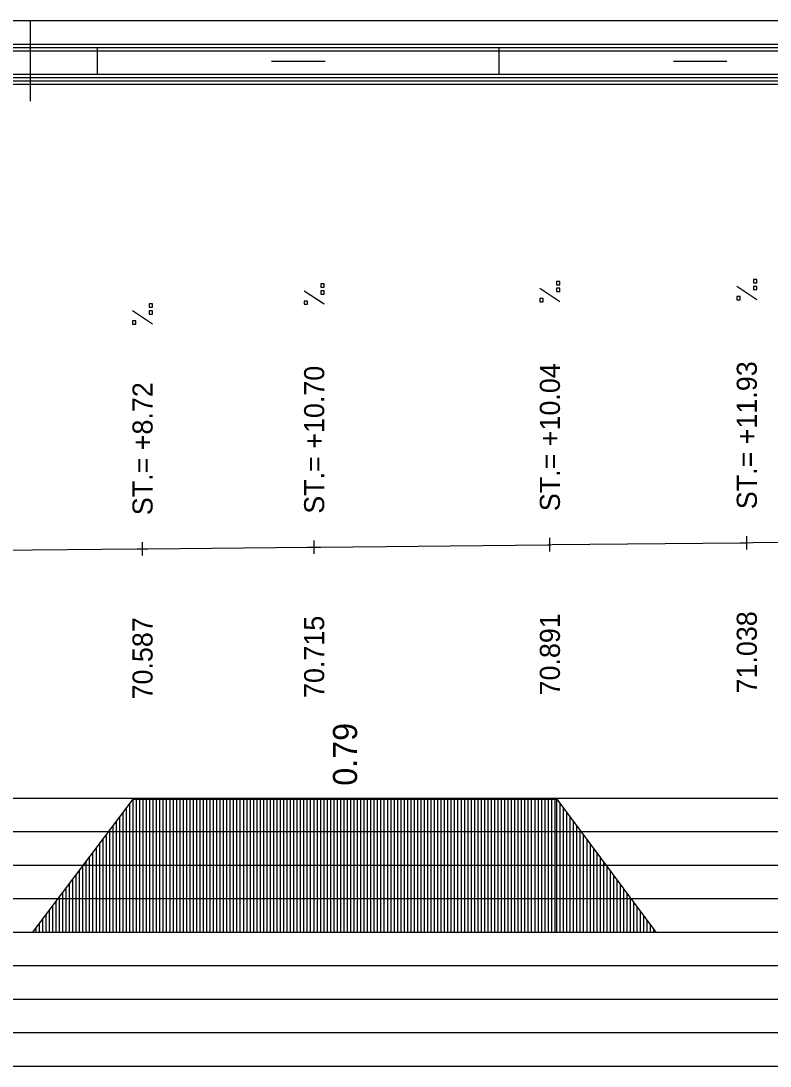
# Model space of a CAD drawing. Extents: x 2 to 10148, y 0 to 380.
# Drawn here: x 7349.3 to 7405.2, y 302 to 380 of the extents above; entities that cross this region are included whole.
import ezdxf

# ---------------------------------------------------------------- set-up
doc = ezdxf.new("R2010")
doc.units = 0
for name, color, linetype in [('NIVELETA_CARA', 7, 'Continuous'), ('NIVELETA_TEXT', 7, 'Continuous'), ('RAM', 7, 'Continuous'), ('ZRYCHL_CARA_C', 7, 'Continuous'), ('ZRYCHL_RASTR', 7, 'Continuous'), ('ZRYCHL_TEXT', 7, 'Continuous')]:
    doc.layers.add(name, color=color, linetype=linetype)

msp = doc.modelspace()

# ---------------------------------------------------------------- linework, layer by layer
at = {"layer": 'NIVELETA_CARA'}
for p, q in [((7358.367, 340.111), (7358.367, 341.111)), ((7371.179, 340.223), (7371.179, 341.223)), ((7371.674, 340.728), (7388.614, 340.909)), ((7388.614, 340.909), (7388.779, 340.911)), ((7388.779, 340.411), (7388.779, 341.411)), ((7388.779, 340.911), (7388.943, 340.913)), ((7388.943, 340.913), (7403.007, 341.054)), ((7403.007, 341.054), (7403.479, 341.058)), ((7403.479, 340.558), (7403.479, 341.558)), ((7403.479, 341.058), (7403.951, 341.064)), ((7403.951, 341.064), (7414.073, 341.185)), ((7347.209, 340.496), (7357.976, 340.607)), ((7357.976, 340.607), (7358.367, 340.611)), ((7358.367, 340.611), (7358.758, 340.614)), ((7358.758, 340.614), (7370.684, 340.718)), ((7370.684, 340.718), (7371.179, 340.723)), ((7371.179, 340.723), (7371.674, 340.728))]:
    msp.add_line(p, q, dxfattribs=at)
at = {"layer": 'NIVELETA_TEXT'}
for p, q in [((7371.927, 360.366), (7371.679, 360.366)), ((7371.679, 360.366), (7371.679, 360.123)), ((7371.927, 360.118), (7371.927, 360.366)), ((7389.527, 360.554), (7389.279, 360.554)), ((7389.279, 360.554), (7389.279, 360.311)), ((7389.527, 360.307), (7389.527, 360.554)), ((7404.227, 360.702), (7403.979, 360.702)), ((7403.979, 360.702), (7403.979, 360.459)), ((7403.979, 360.459), (7403.984, 360.454)), ((7403.979, 360.454), (7404.227, 360.454)), ((7404.227, 360.454), (7404.227, 360.702)), ((7371.926, 358.85), (7370.432, 359.84)), ((7371.679, 360.123), (7371.684, 360.118)), ((7371.679, 360.118), (7371.927, 360.118)), ((7371.927, 359.855), (7371.679, 359.855)), ((7371.679, 359.855), (7371.679, 359.612)), ((7371.679, 359.612), (7371.684, 359.607)), ((7371.679, 359.607), (7371.927, 359.607)), ((7371.927, 359.607), (7371.927, 359.855)), ((7389.526, 359.038), (7388.032, 360.029)), ((7389.279, 360.311), (7389.284, 360.307)), ((7389.279, 360.307), (7389.527, 360.307)), ((7389.527, 360.043), (7389.279, 360.043)), ((7389.279, 360.043), (7389.279, 359.8)), ((7389.279, 359.8), (7389.284, 359.795)), ((7389.279, 359.795), (7389.527, 359.795)), ((7389.527, 359.795), (7389.527, 360.043)), ((7404.226, 359.186), (7402.732, 360.176)), ((7404.227, 360.191), (7403.979, 360.191)), ((7403.979, 360.191), (7403.979, 359.948)), ((7403.979, 359.948), (7403.984, 359.943)), ((7403.979, 359.943), (7404.227, 359.943)), ((7404.227, 359.943), (7404.227, 360.191)), ((7359.115, 358.879), (7358.867, 358.879)), ((7358.867, 358.879), (7358.867, 358.636)), ((7359.115, 358.632), (7359.115, 358.879)), ((7370.679, 359.097), (7370.432, 359.097)), ((7370.432, 359.097), (7370.432, 358.854)), ((7370.432, 358.854), (7370.436, 358.85)), ((7370.432, 358.85), (7370.679, 358.85)), ((7370.679, 358.85), (7370.679, 359.097)), ((7388.279, 359.286), (7388.032, 359.286)), ((7388.032, 359.286), (7388.032, 359.043)), ((7388.032, 359.043), (7388.036, 359.038)), ((7388.032, 359.038), (7388.279, 359.038)), ((7388.279, 359.038), (7388.279, 359.286)), ((7402.979, 359.433), (7402.732, 359.433)), ((7402.732, 359.433), (7402.732, 359.19)), ((7402.732, 359.19), (7402.737, 359.186)), ((7402.732, 359.186), (7402.979, 359.186)), ((7402.979, 359.186), (7402.979, 359.433)), ((7359.114, 357.363), (7357.62, 358.354)), ((7358.867, 358.636), (7358.872, 358.632)), ((7358.867, 358.632), (7359.115, 358.632)), ((7359.115, 358.368), (7358.867, 358.368)), ((7358.867, 358.368), (7358.867, 358.125)), ((7358.867, 358.125), (7358.872, 358.12)), ((7358.867, 358.12), (7359.115, 358.12)), ((7359.115, 358.12), (7359.115, 358.368)), ((7357.867, 357.611), (7357.62, 357.611)), ((7357.62, 357.611), (7357.62, 357.368)), ((7357.62, 357.368), (7357.625, 357.363)), ((7357.62, 357.363), (7357.867, 357.363)), ((7357.867, 357.363), (7357.867, 357.611))]:
    msp.add_line(p, q, dxfattribs=at)
at = {"layer": 'RAM'}
for p, q in [((8072.176, 380), (6872.96, 380)), ((7350, 374), (7350, 380)), ((8072.176, 378.25), (6872.96, 378.25)), ((8072.176, 378), (6872.96, 378)), ((8072.176, 377.75), (6872.96, 377.75)), ((7355, 376), (7355, 378)), ((7385, 376), (7385, 378)), ((7368, 377), (7372, 377)), ((7398, 377), (7402, 377)), ((8072.176, 376), (6872.96, 376)), ((8072.176, 375.75), (6872.96, 375.75)), ((8072.176, 375.5), (6872.96, 375.5)), ((8072.176, 375.25), (6872.96, 375.25))]:
    msp.add_line(p, q, dxfattribs=at)
at = {"layer": 'ZRYCHL_CARA_C'}
for p, q in [((7350.168, 312), (7357.668, 321.924)), ((7357.418, 312), (7357.418, 321.593)), ((7357.668, 312), (7357.668, 321.924)), ((7357.668, 321.924), (7389.3, 321.924)), ((7357.918, 312), (7357.918, 321.924)), ((7358.168, 312), (7358.168, 321.924)), ((7358.418, 312), (7358.418, 321.924)), ((7358.668, 312), (7358.668, 321.924)), ((7358.918, 312), (7358.918, 321.924)), ((7359.168, 312), (7359.168, 321.924)), ((7359.418, 312), (7359.418, 321.924)), ((7359.668, 312), (7359.668, 321.924)), ((7359.918, 312), (7359.918, 321.924)), ((7360.168, 312), (7360.168, 321.924)), ((7360.418, 312), (7360.418, 321.924)), ((7360.668, 312), (7360.668, 321.924)), ((7360.918, 312), (7360.918, 321.924)), ((7361.168, 312), (7361.168, 321.924)), ((7361.418, 312), (7361.418, 321.924)), ((7361.668, 312), (7361.668, 321.924)), ((7361.918, 312), (7361.918, 321.924)), ((7362.168, 312), (7362.168, 321.924)), ((7362.418, 312), (7362.418, 321.924)), ((7362.668, 312), (7362.668, 321.924)), ((7362.918, 312), (7362.918, 321.924)), ((7363.168, 312), (7363.168, 321.924)), ((7363.418, 312), (7363.418, 321.924)), ((7363.668, 312), (7363.668, 321.924)), ((7363.918, 312), (7363.918, 321.924)), ((7364.168, 312), (7364.168, 321.924)), ((7364.418, 312), (7364.418, 321.924)), ((7364.668, 312), (7364.668, 321.924)), ((7364.918, 312), (7364.918, 321.924)), ((7365.168, 312), (7365.168, 321.924)), ((7365.418, 312), (7365.418, 321.924)), ((7365.668, 312), (7365.668, 321.924)), ((7365.918, 312), (7365.918, 321.924)), ((7366.168, 312), (7366.168, 321.924)), ((7366.418, 312), (7366.418, 321.924)), ((7366.668, 312), (7366.668, 321.924)), ((7366.918, 312), (7366.918, 321.924)), ((7367.168, 312), (7367.168, 321.924)), ((7367.418, 312), (7367.418, 321.924)), ((7367.668, 312), (7367.668, 321.924)), ((7367.918, 312), (7367.918, 321.924)), ((7368.168, 312), (7368.168, 321.924)), ((7368.418, 312), (7368.418, 321.924)), ((7368.668, 312), (7368.668, 321.924)), ((7368.918, 312), (7368.918, 321.924)), ((7369.168, 312), (7369.168, 321.924)), ((7369.418, 312), (7369.418, 321.924)), ((7369.668, 312), (7369.668, 321.924)), ((7369.918, 312), (7369.918, 321.924)), ((7370.168, 312), (7370.168, 321.924)), ((7370.418, 312), (7370.418, 321.924)), ((7370.668, 312), (7370.668, 321.924)), ((7370.918, 312), (7370.918, 321.924)), ((7371.168, 312), (7371.168, 321.924)), ((7371.418, 312), (7371.418, 321.924)), ((7371.668, 312), (7371.668, 321.924)), ((7371.918, 312), (7371.918, 321.924)), ((7372.168, 312), (7372.168, 321.924)), ((7372.418, 312), (7372.418, 321.924)), ((7372.668, 312), (7372.668, 321.924)), ((7372.918, 312), (7372.918, 321.924)), ((7373.168, 312), (7373.168, 321.924)), ((7373.418, 312), (7373.418, 321.924)), ((7373.668, 312), (7373.668, 321.924)), ((7373.918, 312), (7373.918, 321.924)), ((7374.168, 312), (7374.168, 321.924)), ((7374.418, 312), (7374.418, 321.924)), ((7374.668, 312), (7374.668, 321.924)), ((7374.918, 312), (7374.918, 321.924)), ((7375.168, 312), (7375.168, 321.924)), ((7375.418, 312), (7375.418, 321.924)), ((7375.668, 312), (7375.668, 321.924)), ((7375.918, 312), (7375.918, 321.924)), ((7376.168, 312), (7376.168, 321.924)), ((7376.418, 312), (7376.418, 321.924)), ((7376.668, 312), (7376.668, 321.924)), ((7376.918, 312), (7376.918, 321.924)), ((7377.168, 312), (7377.168, 321.924)), ((7377.418, 312), (7377.418, 321.924)), ((7377.668, 312), (7377.668, 321.924)), ((7377.918, 312), (7377.918, 321.924)), ((7378.168, 312), (7378.168, 321.924)), ((7378.418, 312), (7378.418, 321.924)), ((7378.668, 312), (7378.668, 321.924)), ((7378.918, 312), (7378.918, 321.924)), ((7379.168, 312), (7379.168, 321.924)), ((7379.418, 312), (7379.418, 321.924)), ((7379.668, 312), (7379.668, 321.924)), ((7379.918, 312), (7379.918, 321.924)), ((7380.168, 312), (7380.168, 321.924)), ((7380.418, 312), (7380.418, 321.924)), ((7380.668, 312), (7380.668, 321.924)), ((7380.918, 312), (7380.918, 321.924)), ((7381.168, 312), (7381.168, 321.924)), ((7381.418, 312), (7381.418, 321.924)), ((7381.668, 312), (7381.668, 321.924)), ((7381.918, 312), (7381.918, 321.924)), ((7382.168, 312), (7382.168, 321.924)), ((7382.418, 312), (7382.418, 321.924)), ((7382.668, 312), (7382.668, 321.924)), ((7382.918, 312), (7382.918, 321.924)), ((7383.168, 312), (7383.168, 321.924)), ((7383.418, 312), (7383.418, 321.924)), ((7383.668, 312), (7383.668, 321.924)), ((7383.918, 312), (7383.918, 321.924)), ((7384.168, 312), (7384.168, 321.924)), ((7384.418, 312), (7384.418, 321.924)), ((7384.668, 312), (7384.668, 321.924)), ((7384.918, 312), (7384.918, 321.924)), ((7385.168, 312), (7385.168, 321.924)), ((7385.418, 312), (7385.418, 321.924)), ((7385.668, 312), (7385.668, 321.924)), ((7385.918, 312), (7385.918, 321.924)), ((7386.168, 312), (7386.168, 321.924)), ((7386.418, 312), (7386.418, 321.924)), ((7386.668, 312), (7386.668, 321.924)), ((7386.918, 312), (7386.918, 321.924)), ((7387.168, 312), (7387.168, 321.924)), ((7387.418, 312), (7387.418, 321.924)), ((7387.668, 312), (7387.668, 321.924)), ((7387.918, 312), (7387.918, 321.924)), ((7388.168, 312), (7388.168, 321.924)), ((7388.418, 312), (7388.418, 321.924)), ((7388.668, 312), (7388.668, 321.924)), ((7388.918, 312), (7388.918, 321.924)), ((7389.168, 312), (7389.168, 321.924)), ((7389.3, 312), (7389.3, 321.924)), ((7389.3, 321.924), (7396.7, 312)), ((7389.55, 312), (7389.55, 321.589)), ((7356.668, 312), (7356.668, 320.601)), ((7356.918, 312), (7356.918, 320.932)), ((7357.168, 312), (7357.168, 321.262)), ((7389.8, 312), (7389.8, 321.253)), ((7390.05, 312), (7390.05, 320.918)), ((7390.3, 312), (7390.3, 320.583)), ((7356.168, 312), (7356.168, 319.939)), ((7356.418, 312), (7356.418, 320.27)), ((7390.55, 312), (7390.55, 320.248)), ((7390.8, 312), (7390.8, 319.912)), ((7355.668, 312), (7355.668, 319.278)), ((7355.918, 312), (7355.918, 319.608)), ((7391.05, 312), (7391.05, 319.577)), ((7391.3, 312), (7391.3, 319.242)), ((7354.918, 312), (7354.918, 318.285)), ((7355.168, 312), (7355.168, 318.616)), ((7355.418, 312), (7355.418, 318.947)), ((7391.55, 312), (7391.55, 318.907)), ((7391.8, 312), (7391.8, 318.571)), ((7354.418, 312), (7354.418, 317.624)), ((7354.668, 312), (7354.668, 317.954)), ((7392.05, 312), (7392.05, 318.236)), ((7392.3, 312), (7392.3, 317.901)), ((7392.55, 312), (7392.55, 317.565)), ((7353.918, 312), (7353.918, 316.962)), ((7354.168, 312), (7354.168, 317.293)), ((7392.8, 312), (7392.8, 317.23)), ((7393.05, 312), (7393.05, 316.895)), ((7353.168, 312), (7353.168, 315.97)), ((7353.418, 312), (7353.418, 316.3)), ((7353.668, 312), (7353.668, 316.631)), ((7393.3, 312), (7393.3, 316.56)), ((7393.55, 312), (7393.55, 316.224)), ((7352.668, 312), (7352.668, 315.308)), ((7352.918, 312), (7352.918, 315.639)), ((7393.8, 312), (7393.8, 315.889)), ((7394.05, 312), (7394.05, 315.554)), ((7394.3, 312), (7394.3, 315.219)), ((7352.168, 312), (7352.168, 314.646)), ((7352.418, 312), (7352.418, 314.977)), ((7394.55, 312), (7394.55, 314.883)), ((7394.8, 312), (7394.8, 314.548)), ((7351.418, 312), (7351.418, 313.654)), ((7351.668, 312), (7351.668, 313.985)), ((7351.918, 312), (7351.918, 314.316)), ((7395.05, 312), (7395.05, 314.213)), ((7395.3, 312), (7395.3, 313.878)), ((7350.918, 312), (7350.918, 312.992)), ((7351.168, 312), (7351.168, 313.323)), ((7395.55, 312), (7395.55, 313.542)), ((7395.8, 312), (7395.8, 313.207)), ((7396.05, 312), (7396.05, 312.872)), ((6872.96, 312), (8072.184, 312)), ((7350.418, 312), (7350.418, 312.331)), ((7350.668, 312), (7350.668, 312.662)), ((7396.3, 312), (7396.3, 312.536)), ((7396.55, 312), (7396.55, 312.201))]:
    msp.add_line(p, q, dxfattribs=at)
at = {"layer": 'ZRYCHL_RASTR'}
for p, q in [((7252, 322), (7448, 322)), ((7252, 319.5), (7448, 319.5)), ((7252, 317), (7448, 317)), ((7252, 314.5), (7448, 314.5)), ((7252, 309.5), (7455.507, 309.5)), ((7252, 307), (7455.586, 307)), ((7252, 304.5), (7455.533, 304.5)), ((7252, 302), (7455.533, 302))]:
    msp.add_line(p, q, dxfattribs=at)

# ---------------------------------------------------------------- texts
at = {"layer": 'NIVELETA_TEXT'}
for s, p in [('ST.= +10.70', (7371.929, 343.223)), ('ST.= +10.04', (7389.529, 343.411)), ('ST.= +11.93', (7404.229, 343.558)), ('ST.= +8.72', (7359.117, 343.111)), ('70.715', (7371.929, 329.473)), ('70.891', (7389.529, 329.661)), ('71.038', (7404.229, 329.808)), ('70.587', (7359.117, 329.361))]:
    msp.add_text(s, height=1.5, rotation=90, dxfattribs=at).set_placement(p)
at = {"layer": 'ZRYCHL_TEXT'}
msp.add_text('0.79', height=1.8, rotation=90, dxfattribs=at).set_placement((7374.384, 322.924))

doc.saveas('drawing.dxf')
